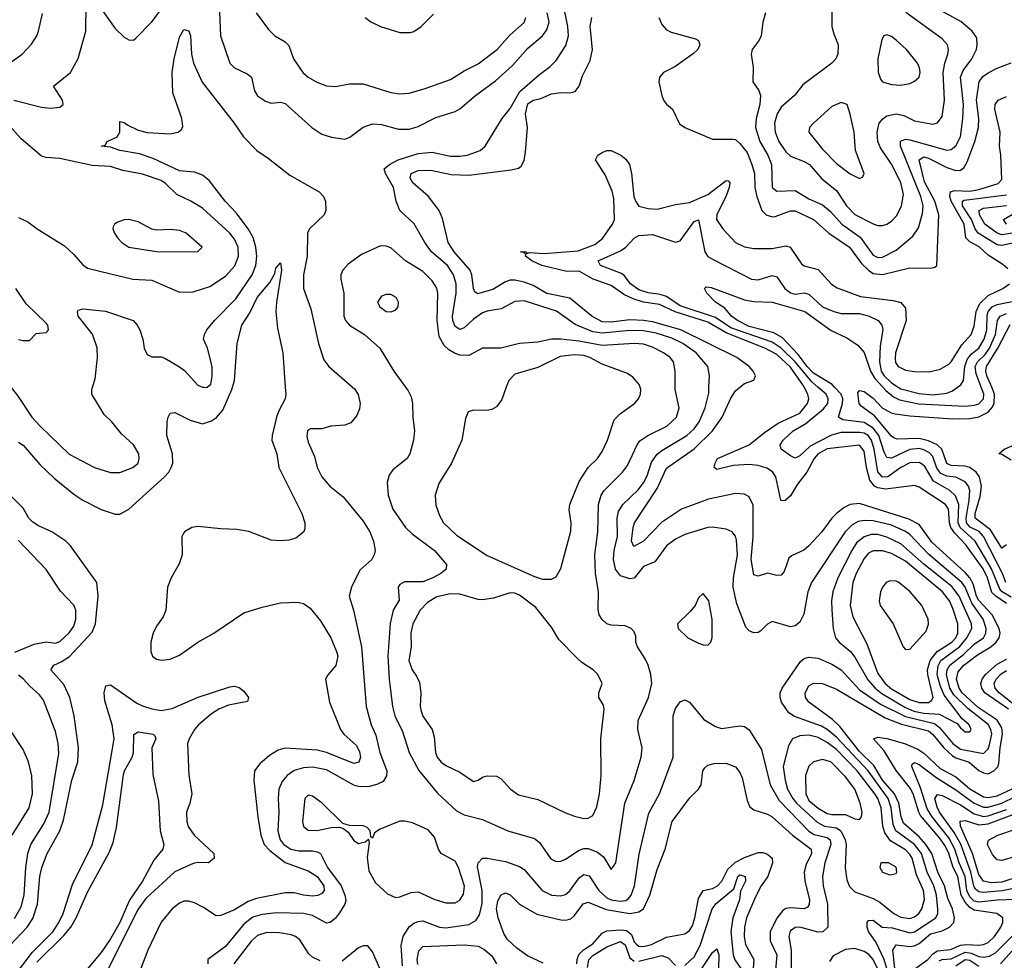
# Model space of a CAD drawing. Header units: inches. Extents: x 884549 to 1028252, y 526810 to 653624.
# Tile 695 of 1056: x 992455 to 996741, y 577506 to 581600. Entities that reach past the tile are written whole.
import ezdxf

# ---------------------------------------------------------------- set-up
doc = ezdxf.new("R2010")
doc.units = ezdxf.units.IN
doc.header["$MEASUREMENT"] = 0
doc.layers.add('A9597', color=7, linetype='Continuous')
doc.layers.add('A9598', color=7, linetype='Continuous')

msp = doc.modelspace()

# ---------------------------------------------------------------- linework, layer by layer
at = {"layer": 'A9597', "color": 5}
for points, elevation in [([(992416.4, 580000), (992444.6, 579964.6), (992507.8, 579870), (992543.5, 579830), (992670, 579708.5), (992780.4, 579650), (992850, 579629.2), (992891.4, 579628.6), (992947, 579650), (992971.1, 579670), (992975.4, 579690), (992973.5, 579710), (992949.7, 579750), (992897.9, 579797.9), (992856, 579850), (992822.1, 579882.1), (992768.6, 579970), (992768.2, 579990), (992771.5, 580000)], 2140), ([(992450, 579761.1), (992470, 579747.4), (992543.2, 579663.2), (992604.7, 579604.7), (992690, 579534.3), (992730, 579508.2), (992810, 579468.5), (992870, 579447.5), (992890, 579447.7), (992930, 579468.8), (993085.2, 579610), (993103.7, 579630), (993114.5, 579650), (993121.1, 579670), (993120.2, 579710), (993095.4, 579790), (993096.9, 579850), (993100.7, 579870), (993110, 579886.8), (993130.8, 579890), (993197, 579857), (993250, 579841), (993290, 579853.6), (993311.4, 579868.6), (993339.1, 579900.9), (993378.7, 579990), (993381.7, 580000)], 2120), ([(993610.9, 580000), (993613.1, 579970), (993610.3, 579950), (993582.1, 579897.9), (993572.2, 579870), (993553.5, 579790), (993552.7, 579770), (993573.6, 579710), (993582.2, 579650), (993682.3, 579450), (993695.3, 579410), (993696.7, 579383.3), (993690, 579369.3), (993656.5, 579343.5), (993625.8, 579334.2), (993588.9, 579331.1), (993550, 579334.5), (993452.2, 579372.2), (993400.7, 579380.7), (993330, 579383.2), (993230, 579394.4), (993204.6, 579390), (993172.2, 579370), (993161, 579350), (993162.5, 579270), (993148.5, 579231.5), (993113.8, 579170), (993098.7, 579130), (993091, 579030), (993078.9, 579001.1), (993050, 578960.5), (993035.5, 578930), (993025.8, 578890), (993025.2, 578850), (993032.2, 578830), (993050, 578816), (993072.6, 578812.6), (993110, 578816.9), (993150, 578834.2), (993229.9, 578890.1), (993299.7, 578930), (993430, 579017.6), (993510, 579043.2), (993590, 579061.3), (993665, 579065), (993690, 579059.2), (993718.6, 579038.6), (993763.7, 578983.7), (993808.8, 578908.8), (993834.4, 578850), (993839.8, 578830), (993831.5, 578788.5), (993796.9, 578750), (993786.2, 578730), (993803.3, 578630), (993850.7, 578510), (993865.9, 578490), (993920.7, 578440.7), (993933.7, 578413.7), (993937.7, 578390), (993931.5, 578368.5), (993910, 578362.2), (993790.1, 578410.1), (993750, 578421), (993610, 578428.5), (993580.1, 578419.9), (993542.4, 578397.6), (993499.8, 578360.2), (993477.6, 578330), (993473.7, 578290), (993490.7, 578130), (993505.1, 578050), (993519.5, 578010), (993543.4, 577983.4), (993610, 577932), (993710, 577894.8), (993750, 577871.1), (993778.9, 577830), (993780.4, 577810), (993770, 577797), (993752.3, 577787.7), (993730, 577785.6), (993690, 577789.1), (993650, 577799), (993610, 577799.4), (993485.9, 577774.1), (993450, 577761.8), (993390, 577726), (993330, 577701.4), (993310, 577699.8), (993255.5, 577735.5), (993215.5, 577755.5), (993190, 577763.7), (993170, 577763.3), (993150, 577754.5), (993117.9, 577730), (993070, 577671.5), (993012, 577550), (992981.7, 577470)], 2120), ([(993256.9, 580000), (993270, 579999.5), (993270.7, 580000)], 2140), ([(993904, 580000), (993912.5, 579992.5), (993927.8, 579967.8), (993936.9, 579930), (993933.9, 579906.1), (993922.4, 579877.6), (993895.5, 579844.5), (993870, 579835.4), (993809.1, 579830.9), (993770, 579819.6), (993721.1, 579818.9), (993707.2, 579810), (993705.1, 579785.1), (993710, 579761), (993738.4, 579698.4), (993750.3, 579650), (993769.3, 579610), (993804.6, 579570), (993862.6, 579522.6), (993950, 579417.3), (993978.8, 579370), (993995.2, 579330), (994001.5, 579290), (993998.3, 579270), (993987, 579250), (993936, 579204), (993899.1, 579130), (993888.6, 579090), (993907.9, 579030), (993942.7, 578870), (993963, 578610), (993985.3, 578530), (994005.4, 578485.5), (994022.9, 578410), (994053.5, 578330), (994051.5, 578308.5), (994036.5, 578283.5), (994009.7, 578270.3), (993970, 578260.9), (993930, 578262.5), (993910, 578268.4), (993790, 578334.3), (993730, 578345.8), (993690, 578343.9), (993650, 578332.4), (993618.4, 578310), (993596.6, 578283.4), (993583.3, 578250), (993579.4, 578210), (993582.9, 578150), (993578.1, 578070), (993588.8, 578030), (993605.2, 578010), (993635.2, 577990), (993670, 577982.2), (993730, 577982.8), (993750, 577978.5), (993764.2, 577970), (993794.7, 577910), (993854, 577830), (993870.5, 577790), (993873.9, 577766.1), (993870.1, 577749.9), (993847.5, 577712.5), (993830, 577689.8), (993806, 577670), (993790, 577667.2), (993730, 577701.1), (993690, 577709.9), (993572.2, 577712.2), (993510, 577705.8), (993470, 577693.5), (993430, 577663.2), (993350, 577565.9), (993273.4, 577510), (993274, 577490)], 2140), ([(994134.4, 580000), (994145.1, 579985.1), (994158.6, 579958.6), (994165.2, 579930), (994166, 579870), (994174, 579810), (994169.1, 579770), (994153.6, 579710), (994141.7, 579690), (994079.6, 579640.3), (994062.9, 579617.1), (994054, 579586), (994058, 579530), (994079.4, 579470), (994134.2, 579390), (994162.5, 579362.5), (994260.2, 579290), (994312.1, 579227.9), (994311.2, 579208.8), (994288.2, 579190), (994250, 579169), (994210, 579153.5), (994130, 579152.7), (994110, 579142), (994102.2, 579130), (994106.4, 579073.6), (994080.7, 579030), (994068.1, 578971.9), (994057.8, 578830), (994062.4, 578730), (994078.3, 578610), (994088.2, 578570), (994121.3, 578501.3), (994150.1, 578410), (994191.6, 578331.6), (994273.5, 578233.5), (994356.3, 578156.3), (994390, 578138.5), (994470, 578118.9), (994579.3, 578070), (994695.3, 578035.3), (994718, 578018), (994767.5, 577947.5), (994790, 577935.2), (994810, 577937.1), (994830, 577945.6), (994890, 577985), (994910, 577992.2), (994930, 577992.6), (994970, 577976.8), (994995.6, 577955.6), (995030, 577900.5), (995050.4, 577929.6), (995089.2, 578190), (995130, 578287.7), (995160.2, 578390), (995164, 578430), (995146.2, 578510), (995147.3, 578550), (995192.2, 578650), (995206.8, 578710), (995201.5, 578750), (995189.9, 578789.9), (995177.8, 578817.8), (995144, 578870), (995136.3, 578890), (995136.1, 578916.1), (995130, 578936), (995116, 578950), (995090, 578961.1), (995030, 578964.1), (995010, 578969.8), (994990, 578988.7), (994977.3, 579010), (994972.2, 579032.2), (994974.7, 579110), (994961.5, 579190), (994958.2, 579270), (994970.9, 579370), (994974.9, 579490), (994986, 579530), (994998.4, 579550), (995079.4, 579630), (995101.2, 579658.8), (995141.9, 579750), (995153.5, 579766.5), (995188.6, 579790), (995272.3, 579830), (995313.2, 579870), (995324.7, 579910), (995308.3, 579990), (995308.2, 580000)], 2160), ([(994572.7, 580000), (994553.2, 579946.8), (994530, 579914.8), (994510, 579903.7), (994490, 579899.1), (994430, 579900.4), (994407.1, 579892.9), (994395.8, 579864.2), (994378.8, 579770), (994334, 579670), (994279.6, 579580.4), (994263.8, 579530), (994266.5, 579486.5), (994281.8, 579441.8), (994299.6, 579410), (994355.5, 579355.5), (994490, 579268.1), (994696.1, 579176.1), (994730, 579165.4), (994770, 579165.2), (994790, 579174.9), (994810, 579210.7), (994853.6, 579373.6), (994854.7, 579410), (994847.1, 579467.1), (994849.9, 579490), (994890.8, 579589.2), (994929.4, 579650.6), (994970, 579689.2), (994990, 579720.8), (995014.1, 579770), (995041.8, 579858.2), (995070, 579885.8), (995131.2, 579930), (995148.3, 579950), (995157.2, 579970), (995158.5, 579990), (995155.5, 580000)], 2180), ([(996229.6, 577470), (996218.3, 577510), (996183.6, 577583.6), (996150, 577631.2), (996143.6, 577650), (996143.9, 577670), (996150, 577679.7), (996170, 577680.1), (996209.5, 577649.5), (996253.6, 577646.4), (996330, 577625.4), (996350, 577629.1), (996442.2, 577690), (996450.9, 577710), (996451.7, 577728.3), (996445.4, 577790), (996433.8, 577830), (996405.2, 577890), (996380.7, 577970), (996349.9, 578010), (996268.8, 578070), (996256.3, 578096.3), (996248.8, 578170), (996235.5, 578210), (996147.6, 578330), (996010, 578476.7), (995970, 578510.8), (995944.4, 578524.4), (995827.2, 578567.2), (995803.4, 578583.4), (995770.5, 578630), (995764.6, 578650), (995764.9, 578670), (995774.1, 578690), (995853.8, 578806.2), (995870, 578818.8), (995890, 578825.3), (995930, 578820.6), (995990, 578794.5), (996030, 578769.6), (996110, 578683.2), (996201.1, 578621.1), (996310, 578566.4), (996436.5, 578536.5), (996458.7, 578518.7), (996516.4, 578450), (996550, 578424.6), (996650, 578406.6), (996670, 578426), (996676.7, 578443.3), (996685.7, 578490), (996682.7, 578510), (996670, 578531.7), (996582.4, 578602.4), (996521.6, 578661.5), (996503.7, 578690), (996488.7, 578750), (996491.4, 578770), (996503.7, 578790), (996563.2, 578836.8), (996610, 578881.8), (996650, 578910), (996660.4, 578930), (996661.5, 578950), (996648.8, 578990), (996599.8, 579059.8), (996570.4, 579130), (996556.2, 579150), (996410, 579273.7), (996330, 579358.4), (996310, 579372.7), (996250, 579399.2), (996170, 579417.9), (996130, 579420.6), (996104.1, 579415.9), (996079, 579401), (996048.7, 579370), (995901.2, 579150), (995886, 579110), (995867.7, 579012.3), (995850, 578978), (995830, 578961.5), (995810, 578957.8), (995730, 578980.4), (995710, 578968.2), (995680.7, 578939.3), (995670, 578933.1), (995650, 578931.8), (995630, 578939.8), (995615.1, 578955.1), (995576.7, 579056.7), (995559.9, 579130), (995562, 579170), (995579.7, 579270), (995574.4, 579334.4), (995570, 579351.2), (995555.6, 579370), (995530, 579382), (995470, 579390.7), (995450, 579388.9), (995350, 579359.8), (995310, 579338.9), (995270.1, 579309.9), (995219.6, 579240.4), (995170, 579219.3), (995130, 579168.7), (995110, 579165.8), (995070, 579179.9), (995048.7, 579208.7), (995039.1, 579250), (995042, 579290), (995057.3, 579350), (995055.8, 579430), (995061.3, 579458.7), (995080.5, 579490), (995147.2, 579552.8), (995170, 579584.3), (995186, 579614), (995205.4, 579674.6), (995230, 579708.3), (995250, 579725.2), (995358.2, 579790), (995390, 579819.3), (995412.8, 579850), (995438.1, 579910), (995453.9, 579973.9), (995455.1, 580000)], 2140), ([(996263.8, 577470), (996256, 577550), (996270, 577573.4), (996330, 577565.8), (996350, 577569.3), (996370, 577579.6), (996418.7, 577621.3), (996470, 577634.1), (996501.7, 577650), (996520.4, 577670), (996523.8, 577690), (996514.7, 577730), (996495.3, 577775.3), (996480.9, 577830), (996451.4, 577890), (996425.1, 577970), (996399, 578010), (996370, 578042.9), (996302, 578102), (996291.4, 578130), (996282.2, 578190), (996262.4, 578230), (996211.2, 578290), (996173.1, 578353.1), (996110, 578415.1), (996024.1, 578524.1), (995993.4, 578553.4), (995890.5, 578630), (995875.9, 578650), (995873.9, 578670), (995890, 578700.2), (995910, 578712.1), (995950, 578710.1), (996010, 578686.1), (996221.5, 578561.5), (996293.2, 578533.2), (996410, 578504.1), (996430, 578488.5), (996478.1, 578430), (996515.8, 578395.8), (996530, 578386.9), (996587.7, 578367.7), (996630, 578331.5), (996650, 578321.2), (996670, 578318.1), (996695.7, 578330), (996712, 578348), (996717.3, 578362.7), (996722.6, 578430), (996733.4, 578490), (996730, 578517.2), (996710, 578550.9), (996626.8, 578606.8), (996557.8, 578670), (996543.9, 578690), (996532, 578730), (996539.2, 578760.8), (996564.9, 578790), (996624.3, 578835.7), (996682.3, 578870), (996704.8, 578890), (996718.6, 578910), (996722.5, 578930), (996718.2, 578950), (996688.4, 579010), (996630, 579071.2), (996619.6, 579090), (996604.5, 579144.5), (996590, 579170.9), (996570, 579194.2), (996425.6, 579325.6), (996370, 579402.1), (996325.2, 579425.2), (996110, 579493.4), (996069.7, 579490.3), (996043.5, 579476.5), (996010.1, 579450), (995990.1, 579429.9), (995946.6, 579370), (995890, 579309.8), (995868.7, 579291.3), (995814.2, 579265.8), (995803.4, 579256.6), (995781.8, 579198.2), (995770, 579182.4), (995750, 579181.2), (995710, 579190.9), (995670, 579177.1), (995650, 579183), (995639.1, 579250), (995648.2, 579350), (995647.3, 579487.3), (995630, 579522.9), (995610, 579534.9), (995570, 579537.3), (995453.3, 579513.3), (995335.9, 579470), (995249, 579411), (995170, 579329.9), (995127.5, 579307.5), (995117.8, 579330), (995124.5, 579390), (995131.6, 579410), (995230, 579559.5), (995270, 579647.2), (995390, 579731.3), (995470.8, 579810), (995512.8, 579870), (995550, 579952.3), (995570, 579984.8), (995589.3, 580000)], 2120), ([(996750, 579059.5), (996703.9, 579090), (996686.9, 579106.9), (996668, 579170), (996648.2, 579210), (996573.4, 579313.4), (996524.8, 579364.8), (996508.5, 579390), (996502.1, 579410), (996497.8, 579470), (996484.4, 579490), (996370, 579565.7), (996350, 579572.7), (996222.9, 579557.1), (996190, 579561.9), (996175.7, 579570), (996154.9, 579594.9), (996140.4, 579650), (996130, 579722), (996110, 579748.6), (995970, 579731.5), (995930, 579710.5), (995913.5, 579690), (995881.4, 579630), (995841.1, 579578.9), (995810, 579526.8), (995787.2, 579507.2), (995770, 579505.7), (995768.2, 579508.2), (995746.6, 579610), (995731.8, 579631.8), (995707.7, 579647.7), (995670, 579659.2), (995630, 579663.7), (995560.6, 579659.4), (995490, 579642.6), (995478.3, 579650), (995481.5, 579670), (995492.7, 579690), (995630.5, 579750), (995696.3, 579803.7), (995756.1, 579843.9), (995850, 579887), (995884.6, 579930), (995889.9, 579950), (995886.1, 579970), (995869.6, 580000)], 2080), ([(996770, 579087), (996731.8, 579110), (996721.5, 579121.5), (996684.7, 579210), (996613.6, 579330), (996547.9, 579390), (996540.3, 579410), (996542.7, 579490), (996527.8, 579527.8), (996503.2, 579550), (996431.8, 579591.8), (996394.5, 579654.4), (996384.3, 579664.3), (996370, 579672.3), (996330, 579671.6), (996290, 579650.3), (996233.8, 579610), (996210, 579608.1), (996190, 579631.4), (996173.8, 579730), (996162.4, 579770), (996147.9, 579790), (996130, 579800), (996110, 579803.4), (996030, 579802.5), (995988.4, 579791.6), (995896, 579744), (995850, 579701.4), (995830, 579692), (995810, 579701), (995769.7, 579730), (995765.3, 579750), (995777.5, 579770), (995821.9, 579810), (995877.1, 579842.9), (995954.2, 579905.8), (995972.6, 579930), (995974.4, 579950), (995964.9, 579970), (995929.7, 580000)], 2060), ([(996747.5, 579150), (996732.9, 579190), (996650.1, 579350.1), (996631.5, 579371.5), (996591.6, 579391.6), (996576.1, 579410), (996574.2, 579430), (996587.9, 579507.9), (996590.2, 579550), (996584.6, 579570), (996570, 579588.4), (996530, 579608.1), (996490, 579613.3), (996464.2, 579624.2), (996447.5, 579647.5), (996430, 579699.2), (996414.8, 579714.8), (996390, 579727.7), (996370, 579732.8), (996330, 579728.9), (996250, 579692), (996230, 579694.6), (996217.6, 579717.6), (996195.1, 579790), (996170, 579822.1), (996130, 579846), (996037.7, 579857.7), (996018.4, 579870), (996036, 579930), (996037.5, 579950), (996030.5, 579970.5), (996002.1, 580000)], 2040), ([(996750, 579314.3), (996730, 579299.8), (996679.9, 579379.8), (996614.4, 579430), (996613.5, 579450), (996635.9, 579524.1), (996641.1, 579570), (996633.2, 579610), (996618.4, 579630), (996590, 579650.9), (996570, 579656), (996510, 579658.9), (996490, 579668.6), (996469.1, 579730), (996449.1, 579749.1), (996410, 579767.3), (996370, 579777.6), (996274.6, 579774.6), (996260.4, 579780.4), (996250, 579787.7), (996176.1, 579876.1), (996117.9, 579917.9), (996109.4, 579930), (996103.7, 579976.3), (996110, 579986.4), (996130, 579981.5), (996170, 579952.8), (996209.7, 579909.7), (996248.7, 579888.6), (996265, 579885), (996330, 579875.2), (996516.8, 579863.2), (996590, 579863.6), (996630, 579871.3), (996670, 579892.2), (996686.8, 579910), (996697.1, 579930), (996698.6, 579970), (996685.8, 580000)], 2020), ([(996212.1, 580000), (996225.4, 579985.4), (996258.8, 579958.8), (996284.8, 579944.8), (996368.3, 579928.3), (996570, 579917.6), (996610, 579921.7), (996630, 579928.5), (996649.9, 579950.1), (996652.1, 579970), (996640.4, 580000)], 2040), ([(996279.3, 580000), (996290, 579993.2), (996370, 579973.5), (996430, 579967.4), (996490, 579974.1), (996515.1, 579984.9), (996537.2, 580000)], 2060), ([(996770, 579683.2), (996730, 579707), (996717.2, 579710), (996740.7, 579730), (996775.4, 579744.6)], 1980), ([(992410, 577568.4), (992486.8, 577650), (992511.7, 577688.3), (992532, 577750), (992542.8, 577870), (992551, 577910), (992574.5, 577970), (992629.2, 578070), (992644.8, 578115.2), (992681.1, 578290), (992707.9, 578370), (992711.5, 578430), (992691.7, 578570), (992673.5, 578650), (992646.4, 578706.4), (992590.8, 578770), (992603.5, 578790), (992635.4, 578804.6), (992671.5, 578828.5), (992770, 578933.6), (992784.5, 578970), (992796.7, 579090), (992789.9, 579149.9), (992675.6, 579310), (992655.4, 579330), (992594.3, 579370), (992536.1, 579396.1), (992512.1, 579412.1), (992494.6, 579430), (992470, 579473.8), (992393.5, 579550)], 2120), ([(992433.4, 578846.6), (992518, 578882), (992570, 578892.4), (992610, 578885.6), (992630, 578893.6), (992670, 578931.1), (992690, 578959.6), (992699.6, 578990), (992698.8, 579030), (992690, 579051), (992632.5, 579112.5), (992570, 579207.4), (992450, 579332.4)], 2140), ([(996758.7, 578598.7), (996656, 578670), (996642.7, 578690), (996638.6, 578710), (996644, 578730), (996658.4, 578750), (996710, 578794.1), (996750, 578816.4)], 2080), ([(996790, 578614), (996718.3, 578670), (996700.8, 578690), (996697.2, 578710), (996705.2, 578730), (996727, 578753), (996750, 578767.4)], 2060), ([(992432.9, 577687.1), (992461.9, 577738.1), (992474.3, 577790), (992481.5, 577910), (992490.3, 577970), (992503.1, 578010), (992559.6, 578100.4), (992582.5, 578150), (992625.6, 578405.6), (992622.4, 578450), (992610, 578501.6), (992557.9, 578637.9), (992540.9, 578660.9), (992498.3, 578698.3), (992470, 578730.6), (992450, 578747)], 2140), ([(992450, 577461.5), (992510, 577540.5), (992598.6, 577630), (992625.8, 577670), (992643.6, 577710), (992684.5, 577835.5), (992770, 578007.9), (992816.9, 578183.1), (992865.6, 578470), (992857.4, 578530), (992825.3, 578634.7), (992821.9, 578670), (992830, 578699.7), (992850, 578705), (992965.3, 578625.3), (992990, 578612.9), (993030, 578599.7), (993070, 578593.3), (993118.6, 578601.4), (993231.6, 578651.6), (993370, 578695.4), (993390, 578698.4), (993410, 578693.4), (993430, 578677.3), (993451.3, 578650), (993447.1, 578632.9), (993363.2, 578616.8), (993321.4, 578598.6), (993290, 578578.1), (993232.7, 578530), (993215.6, 578510), (993191.9, 578470), (993185.8, 578450), (993191.2, 578311.2), (993204.8, 578230), (993196.1, 578190), (993180.9, 578150), (993181.7, 578110), (993188.7, 578088.7), (993214, 578050), (993300.2, 577970), (993301.2, 577950), (993276.4, 577930), (993230, 577932), (993210, 577927.5), (993130, 577891.2), (993004.6, 577775.4), (992971.1, 577728.9), (992879.9, 577550), (992842.1, 577470)], 2080), ([(994121.5, 577481.5), (994116, 577570), (994124.3, 577610), (994150, 577651), (994170, 577667.2), (994190, 577675.3), (994210, 577678), (994282.4, 577650), (994310, 577647.8), (994410, 577660.9), (994440.9, 577679.1), (994456.3, 577703.7), (994467.4, 577752.6), (994468.6, 577810), (994447.6, 577912.4), (994450, 577930.3), (994469.9, 577950.1), (994490, 577950.9), (994570, 577935.7), (994630, 577914), (994650, 577900.7), (994729.7, 577809.7), (994770, 577789.6), (994810, 577786.9), (994830, 577792.5), (994850, 577807.5), (994890, 577864.8), (994910, 577878.8), (994934, 577874), (994975.5, 577810), (995010, 577778.1), (995030, 577768.8), (995070, 577763.4), (995093.3, 577766.7), (995105.5, 577774.5), (995116.4, 577790), (995130.3, 577830), (995151.9, 577968.1), (995193.1, 578146.9), (995240.2, 578230), (995299, 578390), (995298.7, 578570), (995310, 578602), (995330, 578630.3), (995350, 578639.5), (995370, 578628.8), (995433.2, 578553.2), (995483.1, 578523.1), (995510, 578515.1), (995590, 578527), (995610, 578523.2), (995629.5, 578509.5), (995683.5, 578423.5), (995721.9, 578270), (995761, 578201), (995890, 578068.3), (995913.5, 578053.5), (995970, 578040.4), (995982, 578030), (995985.2, 578010), (995960.1, 577930), (995948.8, 577870), (995952.6, 577830), (995970.9, 577750), (995972.1, 577650), (995950.3, 577630), (995930, 577628.3), (995850, 577649.3), (995830, 577648.4), (995808.1, 577631.9), (995802.2, 577610), (995813.3, 577550), (995813.4, 577470)], 2140), ([(992421.5, 578050), (992496.6, 578170), (992509.9, 578230), (992508.1, 578308.1), (992493.2, 578370), (992470, 578423.6), (992410, 578513.6)], 2160), ([(992530, 577497), (992646.9, 577613.1), (992676.7, 577650), (992700.3, 577690), (992750, 577802.4), (992844.5, 577975.5), (992861.4, 578018.6), (992875.8, 578084.2), (992906.1, 578313.9), (992910.4, 578330), (992944.9, 578390), (992949.9, 578410), (992951, 578489), (992970, 578499.7), (993036, 578490), (993043.4, 578483.4), (993046.7, 578470), (993030.2, 578430), (993033.9, 578313.9), (993058.7, 578198.7), (993065.6, 578070), (993082.7, 578010), (993078.4, 577990), (993038.6, 577941.4), (992989.6, 577850), (992933.1, 577766.9), (992890, 577670), (992850, 577599.5), (992810, 577539.7), (992741.4, 577458.6)], 2060), ([(996351.9, 577468.1), (996407.1, 577510), (996430, 577533.8), (996450, 577547.2), (996506.7, 577553.3), (996550, 577571.9), (996574.9, 577574.9), (996630, 577571.5), (996650, 577574.3), (996670, 577583.8), (996697.6, 577610), (996725.5, 577650), (996733.9, 577670), (996734.4, 577690), (996707.8, 577710), (996610, 577724.2), (996590, 577735), (996570, 577758.6), (996553, 577790), (996538.8, 577870), (996518.6, 577910), (996499.8, 577970), (996483.7, 578003.7), (996459.1, 578039.1), (996376.5, 578136.5), (996368, 578150), (996346.1, 578226.1), (996332.9, 578252.9), (996270, 578332.6), (996218, 578418), (996171.8, 578470), (996190, 578477), (996230, 578471.5), (996305.7, 578450), (996364.8, 578424.8), (996390, 578408), (996461.3, 578341.3), (996530, 578303.7), (996590, 578251.6), (996650, 578217.1), (996670, 578214), (996710, 578221.5), (996812.8, 578270)], 2080), ([(994732.7, 577492.7), (994665.9, 577525.9), (994618.2, 577558.2), (994577.4, 577597.4), (994562.8, 577622.8), (994537.8, 577690), (994530.4, 577730), (994536, 577764), (994549.9, 577790.1), (994570, 577799.4), (994590, 577790.9), (994630.2, 577750), (994706.4, 577706.5), (994810, 577682.1), (994830, 577680.6), (994853.4, 577686.6), (994870, 577700.7), (994908.2, 577751.8), (994930, 577758.7), (995007.3, 577727.3), (995110, 577709.2), (995150, 577716.2), (995170, 577730.1), (995198.1, 577790), (995230, 577901.1), (995264.1, 577990), (995294.5, 578110), (995370, 578212.2), (995409.9, 578250.1), (995420.8, 578270), (995428.8, 578330), (995436.8, 578343.2), (995450, 578354.9), (995477.4, 578362.6), (995530, 578364.5), (995570, 578347.7), (995590, 578322.6), (995600.2, 578300.2), (995621.3, 578201.3), (995633.4, 578173.4), (995650, 578160.6), (995710, 578142.5), (995730, 578130.6), (995818.8, 578050), (995899.6, 577990), (995900.8, 577970), (995877.9, 577922.1), (995869.4, 577890), (995872.3, 577850), (995892.9, 577770), (995891.9, 577748.1), (995883.3, 577736.7), (995870.1, 577729.9), (995810, 577734.5), (995790, 577731.1), (995777.2, 577722.8), (995750, 577689.9), (995721.1, 577630), (995721.9, 577590), (995750.4, 577530), (995742.2, 577430)], 2120), ([(996789.9, 577769.9), (996710, 577767.7), (996630, 577758.6), (996610, 577763.6), (996590, 577782.2), (996577.5, 577810), (996570.1, 577870), (996544.5, 577930), (996526, 577990), (996499.2, 578039.1), (996426.4, 578130), (996405, 578165), (996376.1, 578256.1), (996337.5, 578350), (996340.2, 578359.8), (996350, 578366.5), (996370, 578357.9), (996442.8, 578302.8), (996530, 578248.4), (996610, 578189.8), (996650, 578172), (996670, 578172.5), (996729.8, 578190.2), (996790, 578218.4)], 2060), ([(996810, 577824.2), (996731.8, 577808.2), (996650, 577800.7), (996630, 577804.2), (996615.9, 577815.9), (996608.6, 577828.6), (996594.4, 577890), (996551.2, 578011.2), (996522.6, 578062.6), (996459.2, 578150), (996448, 578172), (996438.1, 578210), (996450, 578228.1), (996470, 578222.6), (996550, 578183.1), (996610, 578143.2), (996650, 578132.2), (996670, 578134.8), (996750, 578161.8)], 2040), ([(996810, 577872.2), (996730, 577845.4), (996682.9, 577842.9), (996650, 577850.3), (996630, 577879.9), (996602.2, 577970), (996550.3, 578090), (996548.9, 578111.1), (996570, 578114.3), (996630, 578095.2), (996670, 578100), (996810, 578152.6)], 2020), ([(996784.2, 577955.8), (996730, 577940.1), (996710, 577943.6), (996690, 577965.9), (996667.2, 578010), (996671.5, 578028.5), (996711.9, 578050), (996790, 578076.8)], 1980), ([(994879.5, 577490), (994880.7, 577510), (994889, 577531), (994909.1, 577550.9), (994950, 577577.9), (994990, 577623.4), (995010, 577633.8), (995070, 577638.5), (995096.1, 577636.1), (995117.9, 577617.9), (995130, 577586.1), (995137.7, 577577.7), (995150, 577567.7), (995170, 577565.6), (995205.5, 577574.5), (995270, 577606.4), (995350, 577620.8), (995370, 577635), (995383.5, 577656.5), (995394.1, 577690), (995410, 577775.3), (995430, 577809.2), (995470, 577819), (995492.2, 577830), (995511.5, 577850), (995537.7, 577902.3), (995570, 577932.8), (995610, 577953.4), (995670, 577974.9), (995690, 577975.7), (995710, 577968.3), (995729.5, 577950), (995731.5, 577930), (995711.5, 577870), (995682.1, 577830), (995657.7, 577782.3), (995618.9, 577690), (995609.5, 577650), (995608.3, 577610), (995614, 577574), (995650.1, 577510), (995645.4, 577450)], 2080), ([(995350, 577483.7), (995390, 577521.3), (995417.5, 577570), (995469.5, 577730.5), (995486.3, 577753.7), (995562.8, 577817.2), (995580.4, 577870), (995590, 577878), (995597, 577877), (995612.7, 577870), (995613.7, 577850), (995592.8, 577807.2), (995588.4, 577768.4), (995559.2, 577690), (995550.6, 577630), (995560.8, 577530), (995567.7, 577507.7), (995594.3, 577470)], 2060), ([(993763.1, 577503.1), (993730, 577519.4), (993714.1, 577534.1), (993674.6, 577594.6), (993655.1, 577610), (993637.1, 577617.1), (993585.1, 577625.1), (993530, 577627), (993490, 577613.3), (993463.4, 577590), (993387.2, 577490)], 2160), ([(996456.5, 577503.5), (996470, 577508.9), (996510, 577512.7), (996570, 577540.6), (996597.1, 577537.1), (996630, 577522.4), (996650, 577519.7), (996675.9, 577524.1), (996702, 577538), (996802.3, 577637.7)], 2060), ([(994048.7, 577410), (993990, 577543.1), (993970, 577568.3), (993950, 577568.4), (993930, 577559.7), (993858.2, 577501.8)], 2160), ([(994187.6, 577487.6), (994184.7, 577510), (994192.6, 577547.4), (994210, 577565.5), (994390, 577573.6), (994450, 577566.7), (994474.7, 577554.7), (994510, 577524.9), (994530.5, 577490.5)], 2120), ([(994926, 577474), (994931.5, 577508.5), (994950, 577526.9), (995010, 577564.8), (995070, 577587.6), (995090, 577572.5), (995110, 577516.2), (995130, 577501.7)], 2060), ([(995150, 577501.5), (995250, 577526.5), (995276.9, 577516.9), (995310, 577483.6)], 2060), ([(995423.8, 577470), (995470, 577539.4), (995490, 577555.3), (995497.9, 577530), (995496.8, 577470)], 2040), ([(996189, 577470), (996170, 577509.5), (996150.8, 577530.8), (996130, 577544.5), (996090, 577557.3), (996050, 577553.2), (995995.1, 577524.8), (995979.3, 577500.7)], 2160), ([(996724.6, 577490), (996773.8, 577546.2)], 2040), ([(996530, 577482.3), (996570, 577508.9), (996590, 577506.7), (996630, 577480.9)], 2040)]:
    msp.add_lwpolyline(points, dxfattribs=dict(at, elevation=elevation))
for points, elevation in [([(996190, 579359.2), (996161.1, 579358.9), (996130, 579348.7), (996097.8, 579322.2), (996076.7, 579290), (996015.5, 579170), (995994.1, 579110), (995988.6, 579070), (995989.6, 579030), (995995.4, 578950), (996006.4, 578910), (996021.4, 578890), (996070.7, 578850), (996090, 578825.1), (996146.6, 578726.6), (996178.6, 578690), (996207.2, 578667.2), (996307.5, 578607.5), (996347, 578590), (996390, 578581), (996457, 578577), (996535.8, 578535.8), (996550, 578516.9), (996570, 578500.7), (996590, 578500.9), (996596.8, 578510), (996588.4, 578530), (996557.1, 578557.1), (996479.4, 578659.4), (996461.4, 578701.4), (996448.4, 578750), (996452.1, 578787.9), (996465.1, 578810), (996547.7, 578872.3), (996578, 578910), (996599.4, 578950), (996597.9, 578970), (996544.8, 579090), (996512.7, 579132.7), (996390.3, 579230), (996290, 579318.3), (996230, 579347.7)], 2160), ([(996170, 579288.2), (996150, 579277.5), (996130, 579254.6), (996096.2, 579190), (996080.9, 579150), (996069.7, 579050), (996081.2, 579001.2), (996142.8, 578882.8), (996190, 578753.4), (996221.4, 578710), (996250, 578687.6), (996330, 578641.1), (996370, 578627.3), (996410, 578627.4), (996423.7, 578636.3), (996430.9, 578650), (996407.2, 578750), (996406.5, 578770), (996417.6, 578810), (996448.8, 578850), (996511.9, 578890), (996529.7, 578910), (996539, 578930), (996537.8, 578970), (996516.3, 579036.3), (996501.8, 579070), (996471.6, 579110), (996310, 579243.1), (996250, 579277), (996210, 579287.9)], 2180), ([(996242.4, 579157.6), (996226.3, 579150), (996210.1, 579130), (996201.8, 579110), (996196.1, 579070), (996201, 579050), (996256.7, 578970), (996300.2, 578870), (996310, 578858.4), (996330, 578860.2), (996401, 578939), (996411.2, 578968.8), (996408.9, 578990), (996381.1, 579050), (996330.4, 579110), (996281.6, 579150), (996270, 579155.9)], 2220), ([(994590, 579104.7), (994517.4, 579082.6), (994470, 579075.3), (994450, 579076.8), (994370, 579099.4), (994330, 579101.2), (994270, 579088), (994230, 579063.3), (994197.7, 579030), (994166.7, 578970), (994157, 578930), (994159.3, 578870), (994148.6, 578810), (994162.6, 578770), (994182.3, 578742.3), (994194.5, 578714.5), (994200.9, 578670), (994198, 578610), (994202.2, 578590), (994210, 578568.9), (994250.8, 578510), (994258.8, 578478.8), (994264.3, 578410), (994271.4, 578390), (994290, 578368), (994312.7, 578352.7), (994370, 578325.1), (994430, 578284.7), (994450, 578289.2), (994470, 578302.3), (994490, 578308), (994530, 578307.1), (994550, 578295.2), (994590, 578251.4), (994625.8, 578225.8), (994710, 578205), (994830, 578147.4), (994870, 578132.9), (994910, 578122.8), (994930, 578124.9), (994950, 578135.5), (994966.3, 578173.7), (994978, 578230), (994986, 578310), (994984, 578470), (994998.9, 578598.9), (994996.2, 578616.2), (994976.4, 578650), (994975.3, 578670), (994990.8, 578710), (994970.8, 578750), (994950.4, 578770.4), (994901.5, 578801.5), (994880.7, 578820.7), (994802.3, 578902.3), (994770, 578955.6), (994701, 579041), (994630, 579095.6), (994610, 579103.6)], 2180), ([(995430, 579102), (995410, 579084), (995394.9, 579050), (995375.3, 579024.7), (995318.8, 578970), (995320.7, 578950), (995363.8, 578910), (995410, 578885.7), (995430, 578878.4), (995450, 578877.3), (995462.7, 578890), (995469.6, 578910.4), (995469.6, 578989.6), (995455.1, 579070)], 2160), ([(995890, 578485.2), (995850, 578482.7), (995819, 578470), (995800.6, 578439.4), (995778.4, 578350), (995786.3, 578290), (995796.9, 578250), (995819.6, 578210), (995836.6, 578190), (995926.3, 578106.4), (995958.6, 578090), (996010, 578082.7), (996029.8, 578069.8), (996048.6, 578030), (996052.6, 578010), (996048.7, 577908.7), (996055.6, 577855.6), (996066.5, 577826.5), (996090, 577803.8), (996170, 577775), (996199.2, 577759.2), (996260.4, 577710), (996290, 577693.6), (996330, 577687.6), (996350, 577695.6), (996368.9, 577710), (996382.1, 577730), (996392.8, 577770), (996389, 577810), (996358.4, 577878.4), (996339.3, 577950), (996330, 577966.5), (996310, 577986.7), (996245.4, 578025.4), (996220.7, 578060.7), (996212.3, 578090), (996204.5, 578170), (996190, 578209.9), (996177.2, 578230), (996100.6, 578330), (996010, 578423.5), (995970, 578453.5), (995930, 578474.9)], 2160), ([(995950, 578379.5), (995909.7, 578370.3), (995889.5, 578350.5), (995875.4, 578310), (995876.6, 578230), (995890, 578201.9), (995930, 578167.6), (995970, 578144.5), (995990, 578140.1), (996050, 578140.5), (996090, 578121.8), (996110, 578118.9), (996118.7, 578130), (996122.2, 578150), (996112.8, 578190), (996089.8, 578250), (996050, 578304.8), (995986, 578370)], 2180), ([(993710, 578224.2), (993695.8, 578210), (993685.7, 578110), (993690, 578087.6), (993710, 578072.4), (993750, 578071.1), (993810, 578084), (993845.5, 578085.5), (993861, 578081), (993884.1, 578064.1), (993910, 578027.3), (993930, 578014), (993958.9, 578021.1), (993972.7, 578032.7), (993976.7, 578016.7), (993967.1, 577952.9), (993975.1, 577895.1), (994003, 577843), (994055.2, 577795.2), (994090, 577779.6), (994110, 577782.2), (994159, 577801), (994190, 577803.2), (994262.3, 577770), (994310, 577755.7), (994350, 577756.6), (994370, 577767.2), (994386.6, 577793.4), (994391.7, 577828.3), (994365.3, 577910), (994350, 577937.8), (994289.8, 577970), (994277.7, 577990), (994261.1, 578041.1), (994233.1, 578073.1), (994164.8, 578104.8), (994131.9, 578111.9), (994110, 578111.2), (994023.2, 578076.8), (993999.9, 578060.2), (993990, 578038), (993983.1, 578043.1), (993980.9, 578070), (993965.6, 578085.6), (993950, 578091.3), (993890, 578092), (993860.9, 578100.9), (993771, 578190), (993730, 578220.4)], 2160), ([(996237.2, 577930), (996202.8, 577930), (996198.4, 577910), (996210, 577888.8), (996242.4, 577877.6), (996270, 577883), (996273.5, 577890), (996270, 577911.2)], 2180)]:
    msp.add_lwpolyline(points, close=True, dxfattribs=dict(at, elevation=elevation))
at = {"layer": 'A9598', "color": 5}
for points, elevation in [([(995987.8, 581727.7), (995990.2, 581570.2), (995998, 581538), (996018, 581490), (996016, 581450), (996007, 581430), (995990.3, 581410), (995864.2, 581315.8), (995827.6, 581270), (995770, 581219.1), (995751.7, 581190), (995740.3, 581150), (995742.6, 581110), (995759.6, 581070), (995790, 581025), (995810, 581006.2), (995870, 580983.3), (995892.8, 580970), (995947.1, 580907.1), (996010, 580855.7), (996054.5, 580790), (996090, 580751.7), (996170, 580711.5), (996190, 580704.2), (996210, 580704), (996230, 580710.2), (996250, 580723.5), (996272.5, 580747.5), (996292.8, 580790), (996301.3, 580838.7), (996290, 580890.8), (996250, 580970.8), (996202.5, 581042.5), (996190.4, 581070), (996187.4, 581110), (996196.4, 581150), (996211.3, 581168.7), (996230, 581181.6), (996269.5, 581190.5), (996303.3, 581183.3), (996350, 581159.3), (996430, 581145.5), (996450, 581151), (996470, 581178.7), (996480.6, 581250), (996474.2, 581370), (996481.1, 581410), (996494.7, 581450), (996497.5, 581470), (996492.8, 581490), (996470, 581517), (996311.8, 581631.8)], 2160), ([(992430, 581250.1), (992550, 581219.1), (992590, 581214), (992630, 581219.3), (992643.7, 581230), (992641.3, 581250), (992601.3, 581310), (992676, 581370), (992710, 581430.4), (992742.3, 581550), (992744, 581670)], 2160), ([(992810, 581647.7), (992870, 581560.9), (992910, 581523.1), (992930, 581512.7), (992950, 581510.6), (992961, 581519), (993030, 581590.2), (993070, 581644.7)], 2160), ([(993323.4, 581670), (993329.4, 581530), (993369.2, 581410), (993390.1, 581390.2), (993444.6, 581364.6), (993464.2, 581350), (993476.5, 581290), (993490, 581269.1), (993525.5, 581245.5), (993550, 581235.9), (993590, 581241.1), (993610, 581235.6), (993726, 581130), (993770, 581101.6), (993812.2, 581087.8), (993870, 581080.2), (993891.6, 581088.4), (993950, 581132.6), (993990, 581146.7), (994030, 581143.2), (994103.4, 581123.4), (994150, 581123.7), (994190, 581135.4), (994266.2, 581173.8), (994350, 581200.2), (994370, 581211.3), (994438.7, 581270), (994526.1, 581333.9), (994599.8, 581400.2), (994665.8, 581474.2), (994730, 581530.1), (994750, 581555.9), (994759.7, 581590), (994751, 581630)], 2160), ([(995455.1, 580000), (995457.3, 580050), (995449.8, 580090), (995399.6, 580150), (995341.1, 580190), (995293.4, 580213.4), (995225.2, 580234.8), (995170, 580245.8), (995110, 580247.7), (994990, 580235.2), (994950, 580241.1), (994872.5, 580272.5), (994791, 580331), (994650, 580376.2), (994610, 580373.9), (994550, 580341), (994490, 580331.8), (994470, 580324.3), (994430, 580296.7), (994390, 580257.9), (994370, 580251.2), (994350, 580265), (994340.1, 580290), (994338.5, 580310), (994355.3, 580410), (994354.2, 580450), (994343.7, 580490), (994316.7, 580530), (994247.4, 580590), (994217.9, 580630), (994171.2, 580711.2), (994109.8, 580770), (994093.2, 580810), (994081.3, 580870), (994047.2, 580930), (994041.1, 580950), (994063.9, 580970), (994102.2, 580990), (994190, 581016.7), (994250, 581023), (994330, 581006.2), (994370, 581005.2), (994402.9, 581010), (994458.9, 581030), (994481.4, 581050), (994555.5, 581170), (994590, 581213.2), (994632.1, 581287.9), (994718.1, 581361.9), (994764.5, 581395.5), (994790, 581421.5), (994832.4, 581487.6), (994843.7, 581530), (994840.4, 581570), (994820.5, 581670)], 2140), ([(995701.5, 581630), (995688.9, 581588.9), (995681.7, 581530), (995673.7, 581510), (995642.6, 581470), (995638.9, 581450), (995647.1, 581392.9), (995646.7, 581330), (995671.9, 581291.9), (995679.2, 581270), (995677.2, 581230), (995660.6, 581170), (995658.3, 581130), (995676.4, 581070), (995711.7, 581010), (995727.9, 580970), (995730.3, 580870), (995750, 580853.8), (995830, 580856.6), (995890, 580819.8), (995950, 580793.5), (995984.7, 580764.7), (996033.5, 580710), (996113.5, 580653.5), (996170, 580574.4), (996190, 580564.8), (996210, 580565.7), (996270, 580597.2), (996343.1, 580656.9), (996366.7, 580693.3), (996384.3, 580755.7), (996387, 580790), (996377.7, 580830), (996289, 581050), (996288.4, 581071.6), (996310, 581079.3), (996330, 581077), (996490, 581032.2), (996510, 581035.1), (996529.5, 581050.5), (996549.4, 581090), (996560.6, 581170), (996563, 581230), (996550.4, 581350), (996561.8, 581378.2), (996599.2, 581430), (996619.8, 581470), (996623.2, 581490), (996620.5, 581520.5), (996601.5, 581550), (996551.9, 581591.9), (996450, 581647.7)], 2140), ([(992390, 581396.5), (992465.6, 581450), (992506.7, 581493.3), (992529.7, 581530), (992536.9, 581550), (992553.8, 581626.2)], 2180), ([(993484.5, 581630), (993537.4, 581557.4), (993565.3, 581530), (993610, 581503.1), (993626.8, 581486.8), (993647.2, 581430), (993687.2, 581370), (993710, 581350.2), (993747.5, 581327.5), (993790, 581311.6), (993830, 581309.4), (993890, 581320.5), (993950, 581320.5), (994070, 581283.3), (994110, 581277.6), (994150, 581280.7), (994219.7, 581300.3), (994330, 581340.1), (994390, 581377.8), (994450, 581408.3), (994532.8, 581470), (994588.2, 581531.8), (994650, 581587.8), (994657.8, 581610)], 2180), ([(993958, 581610), (993983, 581590), (994025.5, 581570), (994110, 581543.5), (994155.9, 581544.1), (994171.1, 581548.9), (994202, 581570), (994255.6, 581624.4)], 2220), ([(995589.3, 580000), (995610, 580016.3), (995649.8, 580030.2), (995657.2, 580050), (995647.9, 580070), (995629.8, 580090), (995576.7, 580130), (995333.3, 580250), (995210, 580284.1), (995170, 580291), (995110, 580293.4), (995030, 580283.3), (994990, 580285.4), (994944.9, 580310), (994850, 580388.1), (994750, 580408.3), (994690, 580442.3), (994650, 580456.7), (994610, 580465.6), (994590, 580465.5), (994570, 580459.4), (994514.7, 580425.3), (994447.2, 580407.2), (994435.8, 580415.8), (994430.4, 580430.4), (994423.6, 580490), (994415, 580510), (994346.4, 580590), (994319.3, 580630), (994295.2, 580735.2), (994281.3, 580770), (994233.6, 580830), (994165.7, 580890), (994154.1, 580910), (994158.9, 580930), (994190, 580943.7), (994244.4, 580944.4), (994333.5, 580926.5), (994410, 580923.6), (994594.1, 580945.9), (994626.5, 580953.5), (994638, 580962), (994650, 580987.3), (994656.9, 581023.1), (994665.1, 581130), (994656.6, 581190), (994666.5, 581233.5), (994690, 581249.5), (994722.6, 581257.4), (994770, 581277.4), (994810, 581283.6), (994850, 581281.7), (994872.7, 581287.3), (994889.9, 581310.1), (994905, 581355), (994938.1, 581421.9), (994948.7, 581470), (994938.7, 581570), (994944.6, 581610)], 2120), ([(995237.2, 581610), (995250, 581578.5), (995270, 581556), (995290, 581545.2), (995396.1, 581516.1), (995408.9, 581508.9), (995415.3, 581490), (995407, 581470), (995387.8, 581452.2), (995305.9, 581394.1), (995257.1, 581370), (995239.6, 581350), (995236.9, 581330), (995249.3, 581270), (995257.8, 581250), (995270, 581232.2), (995296.5, 581210), (995326.9, 581146.9), (995350, 581130.2), (995470, 581079.7), (995559.7, 581079.7), (995570, 581077.8), (995590, 581060.9), (995621.1, 581021.1), (995641.6, 580970), (995652.6, 580930), (995654.8, 580870), (995662.9, 580830), (995685.9, 580770), (995704.8, 580750), (995730, 580741.9), (995743.8, 580743.8), (995810, 580767.8), (995830, 580767.6), (995910, 580730.5), (995977, 580670), (996066.2, 580610), (996119.1, 580539.1), (996149.2, 580509.2), (996170, 580495.7), (996210, 580490.1), (996330, 580519.2), (996421.4, 580518.5), (996438, 580522), (996447, 580530), (996456.3, 580750), (996437.6, 580810), (996393.6, 580893.6), (996369.7, 580990.3), (996390, 581002.2), (996410, 580996.6), (996490, 580955.8), (996530, 580943.5), (996550, 580944.8), (996565.1, 580954.9), (996579.2, 580980.8), (996612.9, 581070), (996627.8, 581130), (996630.2, 581169.8), (996619.4, 581250), (996630.7, 581330), (996647.3, 581352.7), (996670, 581367.9), (996710, 581389), (996770, 581412.3)], 2120), ([(993270.7, 580000), (993286.9, 580013.1), (993292.4, 580047.6), (993292.2, 580090), (993271.6, 580170), (993255.6, 580210), (993258.9, 580230), (993269.8, 580250), (993302.8, 580290), (993395.1, 580384.9), (993466.1, 580490), (993482.1, 580530), (993487.1, 580570), (993483, 580610), (993471.4, 580651.4), (993449, 580690), (993398.1, 580758.1), (993349.9, 580810), (993279.7, 580899.7), (993250, 580922.7), (993215.7, 580935.7), (993150, 580941.9), (993035.8, 580995.8), (992976.3, 581016.3), (992890.1, 581029.9), (992850, 581044.9), (992809, 581050), (992826.3, 581053.7), (992836.2, 581070), (992879.7, 581090), (992891.1, 581110), (992890, 581156), (992910, 581152.9), (992922.3, 581142.3), (992970, 581118.6), (993010, 581108.5), (993110, 581102.9), (993145.2, 581110), (993158.6, 581121.4), (993164.8, 581135.2), (993161.1, 581170), (993121.6, 581281.6), (993118.8, 581370), (993126.8, 581430), (993150, 581524), (993170, 581557.6), (993191.4, 581551.4), (993198, 581530), (993202.6, 581450), (993211.1, 581410), (993248.6, 581328.6), (993388.9, 581150), (993428.9, 581090), (993487.2, 581030), (993536.8, 580996.8), (993630, 580922.4), (993758.4, 580850), (993777.6, 580830), (993785.3, 580810), (993787.2, 580770), (993780.3, 580750), (993716.9, 580690), (993707.2, 580670), (993705.9, 580570), (993689.7, 580490), (993690.1, 580430.1), (993721.5, 580341.5), (993755.1, 580190), (993779.1, 580119.1), (993800.3, 580090), (993904, 580000)], 2140), ([(996755.7, 580515.7), (996734.9, 580534.9), (996670, 580574.2), (996631.1, 580611.1), (996590, 580633), (996573.5, 580650), (996565.7, 580710), (996509, 580810), (996503.5, 580830), (996506.5, 580850), (996524.2, 580855.8), (996590, 580853.7), (996630, 580860.6), (996713.3, 580886.7), (996730, 580904.7), (996726.3, 581010), (996720.1, 581050), (996722.8, 581110), (996699.3, 581210), (996701.6, 581230), (996714.6, 581250), (996750, 581264.9)], 2080), ([(992450, 580739.1), (992490, 580720.4), (992530.4, 580690), (992650, 580615.2), (992690, 580578.5), (992730, 580532.4), (992750, 580518.4), (992946.8, 580470), (993030, 580466.8), (993150, 580414.4), (993210, 580415.4), (993281.8, 580438.2), (993350, 580483.9), (993391.5, 580528.5), (993407.4, 580570), (993406.5, 580610), (993390, 580644.7), (993370, 580671.1), (993250, 580779.8), (993200.4, 580810), (993138.7, 580838.7), (993090, 580886.6), (993070, 580900.3), (992990, 580928), (992904.1, 580944.1), (992850, 580960.6), (992770, 580965.7), (992630, 580995.6), (992570, 580999.4), (992550, 581006.2), (992461.2, 581081.2), (992399.8, 581150)], 2160), ([(995869.6, 580000), (995864.1, 580010), (995810, 580087.8), (995750, 580143.2), (995698.1, 580170), (995530, 580237.3), (995450, 580283.4), (995308.4, 580328.4), (995240.3, 580360.3), (995170, 580370.7), (995124.8, 580384.8), (995084, 580404), (995030, 580443), (994950.7, 580470.7), (994890, 580505.8), (994835.9, 580504.1), (994727.3, 580530), (994683.8, 580550), (994656.5, 580570), (994658.2, 580578.2), (994648.2, 580588.2), (994635.3, 580590), (994657.3, 580590), (994662.8, 580582.8), (994673.8, 580586.2), (994737.9, 580582.1), (994885.7, 580594.3), (994958, 580622), (994992.4, 580647.6), (995035.5, 580710), (995043.8, 580730), (995041.6, 580821.6), (995034, 580854), (995004, 580924), (994960.7, 580990), (994971.6, 581010), (994990, 581021.9), (995010, 581030.1), (995030, 581030.1), (995072.2, 581010), (995093.1, 580993.1), (995109.6, 580970), (995118.5, 580930), (995128.5, 580830), (995135.5, 580810), (995150, 580788.8), (995190, 580778.6), (995230, 580775.6), (995310, 580796.1), (995370, 580804), (995450, 580838.9), (995530, 580900.4), (995538.5, 580898.5), (995546.4, 580890), (995542.6, 580870), (995530, 580833.8), (995488.7, 580750), (995488.2, 580730), (995514.8, 580690), (995570, 580629.4), (995610, 580611.3), (995650, 580603.8), (995730, 580603.6), (995790, 580615), (995808.7, 580610), (995857.6, 580537.6), (995870, 580528.3), (995930, 580512.6), (995988.7, 580448.7), (996013.4, 580433.4), (996115.3, 580395.3), (996257.1, 580377), (996290, 580368.8), (996310, 580344.2), (996314.2, 580290), (996267.5, 580150), (996264.9, 580124.9), (996267.5, 580107.5), (996278.9, 580090), (996310, 580074.8), (996350, 580068.4), (996412.9, 580067.1), (996461.2, 580078.8), (996499, 580101), (996510, 580110.9), (996555.7, 580184.3), (996596.7, 580230), (996610, 580266), (996618.3, 580330), (996634.8, 580365.2), (996670, 580399.5), (996734.2, 580430), (996763.5, 580450)], 2080), ([(996910, 580656.1), (996730, 580617.6), (996710, 580619.4), (996627, 580670), (996613.6, 580690), (996597.4, 580730), (996558.6, 580790), (996558.7, 580810), (996565.6, 580814.4), (996750, 580837.2)], 2060), ([(996839.5, 580680.5), (996730, 580663.7), (996710, 580670.5), (996655.7, 580710), (996632, 580750), (996630.9, 580769.1), (996650, 580779.9), (996750, 580791)], 2040), ([(996749.8, 580710), (996736.8, 580730), (996833.8, 580786.2)], 2020), ([(995929.7, 580000), (995902.9, 580022.9), (995830, 580111.2), (995770, 580170), (995730, 580195.7), (995550, 580259), (995483.3, 580303.3), (995330, 580354.6), (995270, 580394.7), (995243.3, 580403.3), (995190, 580410.8), (995150, 580424.4), (995113.3, 580450), (995086.7, 580486.7), (995075.1, 580495.1), (994983.1, 580530), (994972.8, 580550), (995070, 580594.3), (995093.2, 580610), (995130, 580649.6), (995150, 580660.3), (995210, 580664.3), (995310, 580631.6), (995330, 580637.1), (995390, 580721.9), (995410, 580728.4), (995437.5, 580590), (995449.8, 580569.8), (995470, 580557.5), (995640.4, 580470), (995670, 580468.1), (995730, 580486.1), (995750, 580481.2), (995786, 580430), (995810, 580411.4), (995830, 580405.8), (995870, 580410.8), (995890, 580405.5), (995949.4, 580350), (995998.3, 580330), (996030, 580320.3), (996110, 580321.2), (996152.4, 580310), (996191.2, 580291.2), (996208.1, 580270), (996211.4, 580251.4), (996201, 580179), (996198.1, 580110), (996205.3, 580070), (996217.8, 580050), (996250, 580018.6), (996279.3, 580000)], 2060), ([(995308.2, 580000), (995307.8, 580070), (995300.2, 580110), (995286.2, 580130), (995257.8, 580150), (995210, 580173.9), (995170, 580186.9), (995129.4, 580190.6), (994990, 580182.3), (994890, 580201.2), (994810.8, 580209.2), (994770, 580209.1), (994710, 580196.8), (994630, 580190.8), (994549.8, 580169.8), (994470, 580169.6), (994410, 580138), (994370, 580139.9), (994350, 580146.6), (994322.5, 580162.4), (994301.9, 580181.9), (994281.4, 580221.4), (994271.7, 580290), (994275.1, 580410), (994270, 580430.8), (994250, 580463.2), (994210, 580503.7), (994134.3, 580550), (994070, 580606.3), (994050, 580614.8), (994024.9, 580615.1), (993942, 580578), (993884.4, 580535.6), (993862, 580510), (993853.4, 580490), (993852.3, 580470), (993865.9, 580410), (993865.4, 580310), (993873.4, 580290), (993890.7, 580270.7), (993956, 580230), (994022.6, 580170), (994083.6, 580070), (994134.4, 580000)], 2160), ([(993381.7, 580000), (993390.4, 580030), (993401.7, 580190), (993422.3, 580270), (993456.8, 580323.2), (993487.9, 580390), (993544.3, 580455.7), (993564.9, 580495.1), (993570, 580518.8), (993590, 580541), (993594.7, 580510), (993572.6, 580370), (993570.2, 580329.8), (993577, 580257), (993599.6, 580150), (993610.9, 580000)], 2120), ([(992450, 580208.5), (992470, 580203), (992497, 580203), (992526, 580234), (992570, 580238), (992576, 580244), (992579.6, 580250), (992576.9, 580270), (992570, 580279.6), (992483.2, 580363.2), (992438.3, 580430)], 2160), ([(996002.1, 580000), (995991.3, 580011.3), (995910, 580061.2), (995882.1, 580090), (995843.2, 580143.2), (995775.2, 580215.2), (995737.1, 580237.1), (995630, 580265.1), (995579, 580290), (995552.5, 580310), (995523.9, 580343.9), (995483.5, 580370), (995445.8, 580410), (995436.2, 580430), (995443.5, 580436.5), (995465.2, 580434.8), (995610, 580380.2), (995650, 580373.7), (995730, 580371), (995871.9, 580330), (995986.7, 580246.7), (996055.7, 580215.7), (996103.4, 580183.4), (996131.2, 580151.2), (996158.8, 580070), (996177.8, 580037.8), (996212.1, 580000)], 2040), ([(996537.2, 580000), (996551.7, 580010), (996562.4, 580030), (996568.7, 580090), (996579.1, 580120.9), (996596, 580144), (996630, 580170.8), (996653.6, 580210), (996664.8, 580250), (996665.9, 580314.1), (996670, 580330), (996687.9, 580350), (996710, 580359.9), (996790, 580376.3)], 2060), ([(992771.5, 580000), (992783.6, 580036.4), (992792.9, 580130), (992791.8, 580171.8), (992771.5, 580231.5), (992708.8, 580310), (992706.6, 580330), (992710, 580334.9), (992730, 580341.7), (992828.6, 580331.4), (992948.2, 580290), (992966.5, 580270), (992977.2, 580250), (992990.2, 580210), (992996.6, 580170), (993010, 580143.2), (993030, 580132.2), (993070, 580132), (993086.4, 580126.4), (993150, 580089), (993172.4, 580072.4), (993230, 580009.1), (993250, 580000.3), (993256.9, 580000)], 2140), ([(996640.4, 580000), (996617.9, 580057.9), (996614.4, 580090), (996624.3, 580110), (996657.5, 580142.5), (996676.9, 580170), (996702, 580230), (996711.6, 580290), (996722.6, 580310), (996750, 580320.7)], 2040), ([(996685.8, 580000), (996664.4, 580050), (996659.7, 580070), (996663.4, 580090), (996712.5, 580170), (996766.4, 580273.6)], 2020), ([(995155.5, 580000), (995151.9, 580011.9), (995123.7, 580043.7), (995100.1, 580060.1), (994990, 580100.5), (994937.1, 580130), (994910, 580138.9), (994870, 580140.5), (994806.8, 580133.2), (994710, 580085.3), (994610, 580056.4), (994583.8, 580030), (994572.7, 580000)], 2180)]:
    msp.add_lwpolyline(points, dxfattribs=dict(at, elevation=elevation))
at = {"layer": 'A9598', "color": 5, "elevation": 2180}
for points in [[(996230, 581534), (996216, 581530), (996207.1, 581512.9), (996190.2, 581429.8), (996191.3, 581371.3), (996201.4, 581341.4), (996210.6, 581330), (996250, 581317.2), (996290, 581314.7), (996330, 581321.8), (996350, 581331.6), (996369.8, 581350.2), (996374.2, 581370), (996371.6, 581390), (996362.4, 581410), (996315.3, 581470), (996270, 581510.9), (996250, 581526.6)], [(996030, 581239.6), (995990, 581221.3), (995910.3, 581150), (995893.4, 581130), (995890.3, 581110), (995950, 581036.3), (996010, 580973.7), (996070, 580928.7), (996110, 580909.3), (996124.2, 580915.8), (996130.7, 580930), (996092.4, 581030), (996086.6, 581110), (996070, 581189.2), (996056, 581230)], [(992930, 580729.8), (992910, 580728.4), (992881.8, 580718.2), (992868, 580710), (992862.3, 580697.7), (992860.3, 580690), (992867.4, 580670), (992880.3, 580650), (992899.6, 580630), (992930.6, 580610), (993050, 580590.2), (993210, 580588.9), (993230, 580590.8), (993249.2, 580610), (993178.9, 580670), (993150, 580682), (993110, 580687.2), (993050, 580684.1), (993030, 580687.7), (992970, 580720.3)], [(994070, 580403), (994050, 580403), (994030, 580396.3), (994012.4, 580370), (994022, 580350), (994050, 580330.4), (994070, 580328.1), (994090, 580334.9), (994102.4, 580350), (994103.6, 580370), (994093.6, 580390)]]:
    msp.add_lwpolyline(points, close=True, dxfattribs=at)

doc.saveas('drawing.dxf')
